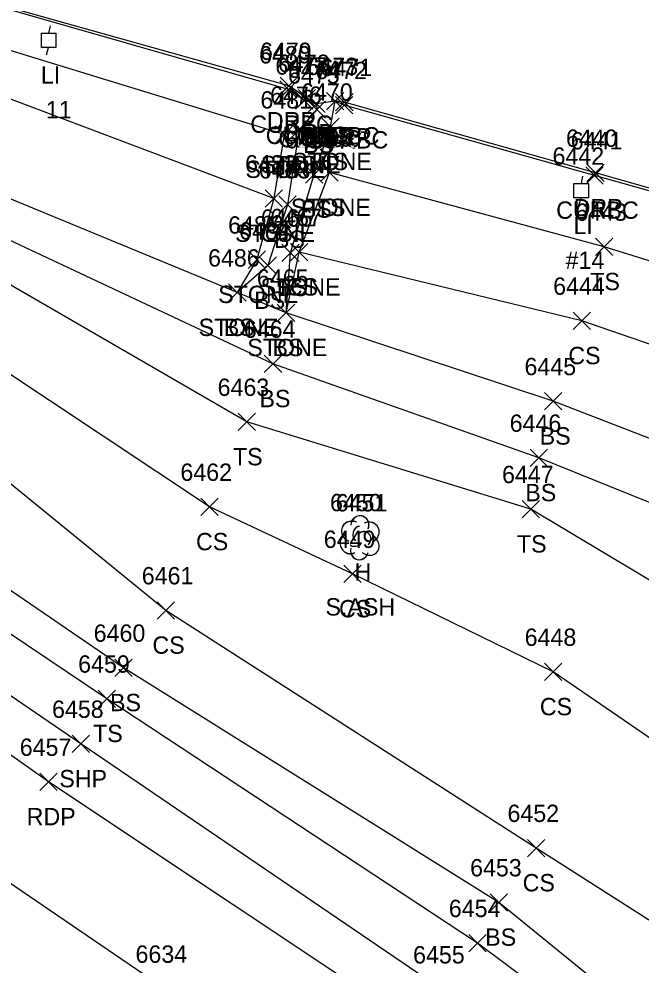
# Model space of a CAD drawing. Extents: x 1505656 to 1508446, y 700805 to 703031.
# Drawn here: x 1507759.8 to 1507831.5, y 701245.9 to 701354.9 of the extents above; entities that cross this region are included whole.
import ezdxf

# ---------------------------------------------------------------- set-up
doc = ezdxf.new("R2010")
doc.units = 0
for name, color, linetype in [('L_A', 7, 'Continuous'), ('L_C', 7, 'Continuous'), ('L_I', 7, 'Continuous'), ('L_TIC', 7, 'Continuous'), ('LASF', 7, 'Continuous'), ('LELB', 7, 'Continuous'), ('LTD', 7, 'Continuous'), ('P_A', 7, 'Continuous'), ('P_I', 7, 'Continuous'), ('P_TIC', 7, 'Continuous'), ('PET', 7, 'Continuous'), ('PRC', 7, 'Continuous'), ('PSP', 7, 'Continuous'), ('R_A', 7, 'Continuous'), ('R_I', 7, 'Continuous'), ('R_TIC', 7, 'Continuous'), ('RC', 7, 'Continuous'), ('RDP', 7, 'Continuous'), ('U_A', 7, 'Continuous'), ('U_C', 7, 'Continuous'), ('U_I', 7, 'Continuous'), ('ULP', 7, 'Continuous')]:
    doc.layers.add(name, color=color, linetype=linetype)

msp = doc.modelspace()

# ---------------------------------------------------------------- linework, layer by layer
at = {"layer": 'L_TIC'}
for points in [[(1507793.15, 701344.14), (1507795.15, 701346.14)], [(1507795.15, 701344.14), (1507793.15, 701346.14)], [(1507795.29, 701344.47), (1507797.29, 701346.47)], [(1507797.29, 701344.47), (1507795.29, 701346.47)], [(1507793.16, 701343.49), (1507795.16, 701345.49)], [(1507795.16, 701343.49), (1507793.16, 701345.49)], [(1507794.75, 701341.51), (1507796.75, 701343.51)], [(1507796.75, 701341.51), (1507794.75, 701343.51)], [(1507794.75, 701341.51), (1507796.75, 701343.51)], [(1507796.75, 701341.51), (1507794.75, 701343.51)], [(1507789.41, 701340.61), (1507791.41, 701342.61)], [(1507791.41, 701340.61), (1507789.41, 701342.61)], [(1507789.41, 701340.61), (1507791.41, 701342.61)], [(1507791.41, 701340.61), (1507789.41, 701342.61)], [(1507791.15, 701341.15), (1507793.15, 701343.15)], [(1507793.15, 701341.15), (1507791.15, 701343.15)], [(1507791.15, 701341.15), (1507793.15, 701343.15)], [(1507793.15, 701341.15), (1507791.15, 701343.15)], [(1507792.88, 701336.02), (1507794.88, 701338.02)], [(1507794.88, 701336.02), (1507792.88, 701338.02)], [(1507794.64, 701336.22), (1507796.64, 701338.22)], [(1507796.64, 701336.22), (1507794.64, 701338.22)], [(1507794.64, 701336.22), (1507796.64, 701338.22)], [(1507796.64, 701336.22), (1507794.64, 701338.22)], [(1507788.2, 701333.24), (1507790.2, 701335.24)], [(1507790.2, 701333.24), (1507788.2, 701335.24)], [(1507788.2, 701333.24), (1507790.2, 701335.24)], [(1507790.2, 701333.24), (1507788.2, 701335.24)], [(1507789.79, 701332.55), (1507791.79, 701334.55)], [(1507791.79, 701332.55), (1507789.79, 701334.55)], [(1507826.27, 701327.67), (1507828.27, 701329.67)], [(1507828.27, 701327.67), (1507826.27, 701329.67)], [(1507786.26, 701326.19), (1507788.26, 701328.19)], [(1507788.26, 701326.19), (1507786.26, 701328.19)], [(1507790.13, 701326.99), (1507792.13, 701328.99)], [(1507792.13, 701326.99), (1507790.13, 701328.99)], [(1507791.15, 701327.05), (1507793.15, 701329.05)], [(1507793.15, 701327.05), (1507791.15, 701329.05)], [(1507791.15, 701327.05), (1507793.15, 701329.05)], [(1507793.15, 701327.05), (1507791.15, 701329.05)], [(1507787.51, 701325.51), (1507789.51, 701327.51)], [(1507789.51, 701325.51), (1507787.51, 701327.51)], [(1507784.01, 701322.39), (1507786.01, 701324.39)], [(1507786.01, 701322.39), (1507784.01, 701324.39)], [(1507784.01, 701322.39), (1507786.01, 701324.39)], [(1507786.01, 701322.39), (1507784.01, 701324.39)], [(1507784.01, 701322.39), (1507786.01, 701324.39)], [(1507786.01, 701322.39), (1507784.01, 701324.39)], [(1507789.62, 701320.07), (1507791.62, 701322.07)], [(1507791.62, 701320.07), (1507789.62, 701322.07)], [(1507789.62, 701320.07), (1507791.62, 701322.07)], [(1507791.62, 701320.07), (1507789.62, 701322.07)], [(1507789.62, 701320.07), (1507791.62, 701322.07)], [(1507791.62, 701320.07), (1507789.62, 701322.07)], [(1507823.71, 701319.14), (1507825.71, 701321.14)], [(1507825.71, 701319.14), (1507823.71, 701321.14)], [(1507788.12, 701314.18), (1507790.12, 701316.18)], [(1507790.12, 701314.18), (1507788.12, 701316.18)], [(1507820.41, 701309.87), (1507822.41, 701311.87)], [(1507822.41, 701309.87), (1507820.41, 701311.87)], [(1507785.1, 701307.48), (1507787.1, 701309.48)], [(1507787.1, 701307.48), (1507785.1, 701309.48)], [(1507818.75, 701303.34), (1507820.75, 701305.34)], [(1507820.75, 701303.34), (1507818.75, 701305.34)], [(1507780.81, 701297.69), (1507782.81, 701299.69)], [(1507782.81, 701297.69), (1507780.81, 701299.69)], [(1507817.82, 701297.43), (1507819.82, 701299.43)], [(1507819.82, 701297.43), (1507817.82, 701299.43)], [(1507797.29, 701289.96), (1507799.29, 701291.96)], [(1507799.29, 701289.96), (1507797.29, 701291.96)], [(1507775.79, 701285.76), (1507777.79, 701287.76)], [(1507777.79, 701285.76), (1507775.79, 701287.76)], [(1507770.9, 701279.14), (1507772.9, 701281.14)], [(1507772.9, 701279.14), (1507770.9, 701281.14)], [(1507820.42, 701278.67), (1507822.42, 701280.67)], [(1507822.42, 701278.67), (1507820.42, 701280.67)], [(1507768.98, 701275.58), (1507770.98, 701277.58)], [(1507770.98, 701275.58), (1507768.98, 701277.58)], [(1507818.44, 701258.37), (1507820.44, 701260.37)], [(1507820.44, 701258.37), (1507818.44, 701260.37)], [(1507814.13, 701252.1), (1507816.13, 701254.1)], [(1507816.13, 701252.1), (1507814.13, 701254.1)], [(1507811.69, 701247.41), (1507813.69, 701249.41)], [(1507813.69, 701247.41), (1507811.69, 701249.41)]]:
    msp.add_lwpolyline(points, dxfattribs=at)
at = {"layer": 'LASF'}
msp.add_lwpolyline([(1507790.62, 701321.07), (1507792.15, 701328.05), (1507795.64, 701337.22), (1507795.75, 701342.51), (1507792.15, 701342.15), (1507790.41, 701341.61), (1507789.2, 701334.24), (1507787.26, 701327.19), (1507785.01, 701323.39)], dxfattribs=at)
at = {"layer": 'LELB'}
for points in [[(1507790.41, 701341.61), (1507754.03, 701352.76), (1507708.05, 701364.97), (1507681.85, 701373.12), (1507670.48, 701378.38), (1507653.2, 701386.6), (1507647.55, 701385.55), (1507641.37, 701382.2), (1507637.8, 701373.1), (1507641.82, 701365.1)], [(1507888.34, 701276.55), (1507888.87, 701277.41), (1507874.85, 701282.09), (1507865.24, 701285.97), (1507819.75, 701304.34), (1507789.12, 701315.18), (1507749.81, 701333.63), (1507703.74, 701350.99), (1507669.93, 701363.92), (1507645.02, 701377.64), (1507646.46, 701380.37)], [(1507958.45, 701336.45), (1507943.72, 701322.98), (1507916.13, 701303.87), (1507903.31, 701294.67), (1507892.08, 701289.43), (1507877.87, 701288.47), (1507867.89, 701292.89), (1507821.41, 701310.87), (1507790.62, 701321.07), (1507785.01, 701323.39), (1507751.26, 701337.32), (1507705.7, 701357.18), (1507672.82, 701369.27), (1507646.46, 701380.37)], [(1507888.34, 701276.55), (1507871.44, 701272.97), (1507859.56, 701274.07), (1507818.82, 701298.43), (1507786.1, 701308.48), (1507748.38, 701330.31), (1507702.71, 701346.6), (1507667.51, 701360.57), (1507645.02, 701377.64)], [(1507789.2, 701334.24), (1507751.13, 701348.61), (1507707.11, 701361.23), (1507681.85, 701373.12)], [(1508013.25, 701346.1), (1507984.49, 701324.83), (1507956.47, 701302.43), (1507918.76, 701270.83), (1507904.06, 701248.78), (1507886.68, 701234.44), (1507873.56, 701226.96), (1507860, 701227.91), (1507852, 701227.74), (1507843.18, 701230.27), (1507815.13, 701253.1), (1507771.9, 701280.14), (1507738.23, 701303.16), (1507696.59, 701329.67), (1507663.2, 701353.11), (1507646.46, 701366.45)], [(1508015.05, 701343.61), (1507986.33, 701322.01), (1507960.59, 701298.46), (1507925.28, 701262.85), (1507907.53, 701244.92), (1507889.25, 701230.66), (1507874.35, 701224.63), (1507863.53, 701221.86), (1507853.81, 701222.35), (1507841.84, 701226.62), (1507812.69, 701248.41), (1507769.98, 701276.58), (1507735.61, 701299.67), (1507693.17, 701327.02), (1507661.01, 701349.45), (1507641.82, 701365.1)], [(1507916.99, 701276.14), (1507899.54, 701258.77), (1507881.72, 701245.16), (1507867.45, 701235.85), (1507848.82, 701240.61), (1507819.44, 701259.37), (1507776.79, 701286.76), (1507743.58, 701313.79), (1507698.16, 701337.22), (1507663.2, 701353.11)], [(1507891.9, 701273.68), (1507878.18, 701257.1), (1507870.06, 701251.87), (1507857.54, 701254.89), (1507821.42, 701279.67), (1507798.29, 701290.96), (1507781.81, 701298.69), (1507745.02, 701323.13), (1507702.71, 701346.6)], [(1507794.15, 701345.14), (1507794.16, 701344.49), (1507792.15, 701342.15), (1507790.79, 701333.55), (1507788.51, 701326.51), (1507785.01, 701323.39)], [(1507790.62, 701321.07), (1507791.13, 701327.99), (1507793.88, 701337.02), (1507795.75, 701342.51), (1507796.29, 701345.47)], [(1507954.83, 701339.75), (1507940.46, 701325.88), (1507914.24, 701310.04), (1507901.29, 701306.15), (1507876.12, 701313.49), (1507827.27, 701328.67), (1507795.64, 701337.22)], [(1507903.31, 701294.67), (1507891.96, 701298.16), (1507872.86, 701303.55), (1507824.71, 701320.14), (1507792.15, 701328.05)]]:
    msp.add_lwpolyline(points, dxfattribs=at)
at = {"layer": 'LTD'}
for p, q in [((1507799.08, 701295.19), (1507799.08, 701295.19)), ((1507799.08, 701295.19), (1507799.08, 701295.19)), ((1507799.09, 701295.17), (1507799.09, 701295.17)), ((1507799.09, 701295.17), (1507799.09, 701295.17))]:
    msp.add_line(p, q, dxfattribs=at)
for centre in [(1507799.13, 701296.62), (1507799.14, 701296.6)]:
    msp.add_arc(centre, 1.05, 335.5272, 180.9563, dxfattribs=at)
for centre, major_axis, ratio, start_param, end_param in [((1507798.29, 701295.85), (1.21, -0.51), 0.895232, 1.570796, 4.712389), ((1507798.3, 701295.83), (1.21, -0.51), 0.895232, 1.570796, 4.712389), ((1507798.88, 701295.64), (-0.208, -0.792), 0.645439, 3.141593, 6.283185), ((1507798.88, 701295.62), (-0.208, -0.792), 0.645439, 3.141593, 6.283185), ((1507800.13, 701295.77), (-1.14, -0.48), 0.949671, 1.570796, 4.712389), ((1507800.13, 701295.75), (-1.14, -0.48), 0.949671, 1.570796, 4.712389), ((1507798, 701294.48), (0.58, -1.04), 0.959034, 3.141593, 6.283185), ((1507798.01, 701294.46), (0.58, -1.04), 0.959034, 3.141593, 6.283185), ((1507799.58, 701295.02), (-0.5, 0.667), 0.989748, 3.141593, 6.283185), ((1507799.59, 701295), (-0.5, 0.667), 0.989748, 3.141593, 6.283185), ((1507798.63, 701294.44), (-0.625, -0.083), 0.423636, 0, 3.141593), ((1507798.63, 701294.42), (-0.625, -0.083), 0.423636, 0, 3.141593), ((1507800.08, 701294.35), (-1.09, 0.79), 0.841452, 1.570796, 4.712389), ((1507800.09, 701294.33), (-1.09, 0.79), 0.841452, 1.570796, 4.712389), ((1507799.08, 701293.69), (0.26, 1.06), 0.942809, 1.570796, 4.712389), ((1507799.09, 701293.67), (0.26, 1.06), 0.942809, 1.570796, 4.712389)]:
    msp.add_ellipse(centre, major_axis=major_axis, ratio=ratio, start_param=start_param, end_param=end_param, dxfattribs=at)
at = {"layer": 'P_TIC'}
for points in [[(1507765.97, 701270.37), (1507767.97, 701272.37)], [(1507767.97, 701270.37), (1507765.97, 701272.37)], [(1507762.25, 701265.99), (1507764.25, 701267.99)], [(1507764.25, 701265.99), (1507762.25, 701267.99)]]:
    msp.add_lwpolyline(points, dxfattribs=at)
at = {"layer": 'PET'}
msp.add_lwpolyline([(1508337.31, 700875.8), (1508299.12, 700901.22), (1508243.21, 700939.46), (1508171.95, 700987.77), (1508130.48, 701015.52), (1508098, 701037.64), (1508055.47, 701066.53), (1508022.23, 701089.23), (1507988.57, 701112.23), (1507963.26, 701129.32), (1507945.8, 701141.83), (1507902.27, 701172.19), (1507883.2, 701183.96), (1507860.24, 701201.06), (1507835.12, 701217.44), (1507805.58, 701238.78), (1507763.25, 701266.99), (1507728.86, 701291.36), (1507688.43, 701318.43), (1507655.64, 701340.89)], dxfattribs=at)
at = {"layer": 'PRC'}
msp.add_lwpolyline([(1508330.81, 700865.18), (1508292.58, 700890.76), (1508235.81, 700929.21), (1508200.17, 700953), (1508165.62, 700976.67), (1508123.91, 701005.48), (1508090.88, 701028.02), (1508048, 701056.52), (1508015.22, 701078.96), (1507981.58, 701102.27), (1507956.81, 701119), (1507935.36, 701133.83), (1507892.74, 701162.9), (1507856.87, 701187.72), (1507818.46, 701214.03), (1507776.64, 701243.14), (1507739.63, 701268.4), (1507687.66, 701303.5)], dxfattribs=at)
at = {"layer": 'PSP'}
msp.add_lwpolyline([(1508339.2, 700878.52), (1508300.65, 700904.32), (1508290.66, 700911.25), (1508285.71, 700920.13), (1508246.94, 700946.03), (1508214.54, 700968.68), (1508208.31, 700968.43), (1508200.27, 700972.31), (1508174.14, 700990.25), (1508132.47, 701018.55), (1508100.45, 701040.48), (1508057.36, 701069.9), (1508024.07, 701092.52), (1507991.15, 701114.56), (1507965.56, 701132.67), (1507948.13, 701145), (1507904.26, 701176.52), (1507885.27, 701189.48), (1507863.62, 701204.84), (1507839.06, 701222.13), (1507808.57, 701243.06), (1507766.97, 701271.37), (1507732.08, 701295.24), (1507690.9, 701323.18)], dxfattribs=at)
at = {"layer": 'R_TIC'}
for points in [[(1507789.91, 701345.81), (1507791.91, 701347.81)], [(1507791.91, 701345.81), (1507789.91, 701347.81)], [(1507789.93, 701346.21), (1507791.93, 701348.21)], [(1507791.93, 701346.21), (1507789.93, 701348.21)], [(1507792.01, 701344.82), (1507794.01, 701346.82)], [(1507794.01, 701344.82), (1507792.01, 701346.82)], [(1507791.7, 701344.52), (1507793.7, 701346.52)], [(1507793.7, 701344.52), (1507791.7, 701346.52)], [(1507793.15, 701344.14), (1507795.15, 701346.14)], [(1507795.15, 701344.14), (1507793.15, 701346.14)], [(1507793.15, 701344.14), (1507795.15, 701346.14)], [(1507795.15, 701344.14), (1507793.15, 701346.14)], [(1507795.29, 701344.47), (1507797.29, 701346.47)], [(1507797.29, 701344.47), (1507795.29, 701346.47)], [(1507795.29, 701344.47), (1507797.29, 701346.47)], [(1507797.29, 701344.47), (1507795.29, 701346.47)], [(1507796.31, 701344), (1507798.31, 701346)], [(1507798.31, 701344), (1507796.31, 701346)], [(1507796.34, 701344.35), (1507798.34, 701346.35)], [(1507798.34, 701344.35), (1507796.34, 701346.35)], [(1507825.17, 701335.9), (1507827.17, 701337.9)], [(1507827.17, 701335.9), (1507825.17, 701337.9)], [(1507825.28, 701336.19), (1507827.28, 701338.19)], [(1507827.28, 701336.19), (1507825.28, 701338.19)]]:
    msp.add_lwpolyline(points, dxfattribs=at)
at = {"layer": 'RC'}
for points in [[(1507794.15, 701345.14), (1507792.7, 701345.52), (1507790.91, 701346.81), (1507754.62, 701357.22), (1507713.26, 701368.86), (1507682.26, 701377.55), (1507680.89, 701378.09), (1507680.61, 701377.56)], [(1507908.16, 701312.99), (1507906.84, 701313.61), (1507903.89, 701315), (1507880.3, 701321.68), (1507826.17, 701336.9), (1507797.31, 701345), (1507796.29, 701345.47)]]:
    msp.add_lwpolyline(points, dxfattribs=at)
at = {"layer": 'RDP'}
msp.add_lwpolyline([(1507951.74, 701342.66), (1507935.96, 701330), (1507912.82, 701315.17), (1507908.16, 701312.99), (1507906.84, 701313.69), (1507903.92, 701315.24), (1507880.39, 701321.84), (1507826.28, 701337.19), (1507797.34, 701345.35), (1507796.29, 701345.47), (1507794.15, 701345.14), (1507793.01, 701345.82), (1507790.93, 701347.21), (1507754.59, 701357.44), (1507713.41, 701368.97), (1507682.18, 701377.83), (1507680.89, 701378.09), (1507671.34, 701394.2), (1507665.78, 701399.97), (1507654.47, 701402.05), (1507647.97, 701399.92)], dxfattribs=at)
at = {"layer": 'ULP'}
for p, q in [((1507762.44, 701351.64), (1507762.44, 701353.3)), ((1507762.44, 701353.3), (1507764.11, 701353.3)), ((1507763.44, 701354.14), (1507763.27, 701353.3)), ((1507764.11, 701353.3), (1507764.11, 701351.64)), ((1507763.27, 701352.47), (1507763.27, 701352.47)), ((1507764.11, 701351.64), (1507762.44, 701351.64)), ((1507763.02, 701350.8), (1507763.27, 701351.64)), ((1507823.8, 701334.3), (1507823.8, 701335.96)), ((1507823.8, 701335.96), (1507825.47, 701335.96)), ((1507824.8, 701336.8), (1507824.63, 701335.96)), ((1507825.47, 701335.96), (1507825.47, 701334.3)), ((1507824.63, 701335.13), (1507824.63, 701335.13)), ((1507825.47, 701334.3), (1507823.8, 701334.3)), ((1507824.38, 701333.46), (1507824.63, 701334.3))]:
    msp.add_line(p, q, dxfattribs=at)

# ---------------------------------------------------------------- texts
at = {"layer": 'L_A'}
for s, p in [('BS', (1507794.73, 701340.47)), ('BS', (1507792.59, 701340.14)), ('BS', (1507792.6, 701339.49)), ('STONE', (1507787.7, 701337.15)), ('BS', (1507790.59, 701337.15)), ('STONE', (1507791.3, 701337.51)), ('BS', (1507794.2, 701337.51)), ('STONE', (1507785.95, 701336.61)), ('TS', (1507788.82, 701336.61)), ('STONE', (1507791.18, 701332.22)), ('BS', (1507792.33, 701332.02)), ('TS', (1507794.05, 701332.22)), ('STONE', (1507784.75, 701329.24)), ('CS', (1507787.65, 701329.24)), ('BS', (1507789.23, 701328.55)), ('STONE', (1507787.69, 701323.05)), ('BS', (1507789.57, 701322.99)), ('CS', (1507790.59, 701323.05)), ('TS', (1507825.68, 701323.67)), ('STONE', (1507782.81, 701322.19)), ('BS', (1507786.96, 701321.51)), ('STONE', (1507780.55, 701318.39)), ('BS', (1507783.45, 701318.39)), ('BS', (1507783.45, 701318.39)), ('STONE', (1507786.16, 701316.07)), ('BS', (1507789.06, 701316.07)), ('BS', (1507789.06, 701316.07)), ('CS', (1507823.15, 701315.14)), ('BS', (1507787.56, 701310.18)), ('BS', (1507819.85, 701305.87)), ('TS', (1507784.51, 701303.48)), ('BS', (1507818.19, 701299.34)), ('CS', (1507780.25, 701293.69)), ('TS', (1507817.23, 701293.43)), ('H', (1507798.52, 701290.19)), ('H', (1507798.52, 701290.17)), ('CS', (1507796.73, 701285.96)), ('CS', (1507775.23, 701281.76)), ('BS', (1507770.34, 701275.14)), ('CS', (1507819.87, 701274.67)), ('TS', (1507768.39, 701271.58)), ('CS', (1507817.89, 701254.37)), ('BS', (1507813.57, 701248.1))]:
    msp.add_text(s, height=2, dxfattribs=at).set_placement(p)
at = {"layer": 'L_C'}
msp.add_text('S.ASH', height=2, dxfattribs=at).set_placement((1507795.17, 701286.17))
at = {"layer": 'L_I'}
for s, p in [('6474', (1507790.84, 701348.14)), ('6473', (1507792.98, 701348.47)), ('6475', (1507790.85, 701347.49)), ('6481', (1507787.67, 701344.61)), ('6481', (1507787.67, 701344.61)), ('6476', (1507788.79, 701345.15)), ('6476', (1507788.79, 701345.15)), ('6470', (1507792.36, 701345.51)), ('6470', (1507792.36, 701345.51)), ('6469', (1507790.52, 701340.02)), ('6468', (1507792.28, 701340.22)), ('6468', (1507792.28, 701340.22)), ('6482', (1507785.9, 701337.24)), ('6482', (1507785.9, 701337.24)), ('6483', (1507787.48, 701336.55)), ('6443', (1507823.96, 701331.67)), ('6466', (1507787.72, 701330.99)), ('6467', (1507788.8, 701331.05)), ('6467', (1507788.8, 701331.05)), ('6485', (1507783.95, 701330.19)), ('6484', (1507785.21, 701329.51)), ('6486', (1507781.64, 701326.39)), ('6486', (1507781.64, 701326.39)), ('6486', (1507781.64, 701326.39)), ('6465', (1507787.26, 701324.07)), ('6465', (1507787.26, 701324.07)), ('6465', (1507787.26, 701324.07)), ('6444', (1507821.4, 701323.14)), ('6464', (1507785.76, 701318.18)), ('6445', (1507818.1, 701313.87)), ('6463', (1507782.74, 701311.48)), ('6446', (1507816.39, 701307.34)), ('6462', (1507778.45, 701301.69)), ('6447', (1507815.51, 701301.43)), ('6450', (1507795.69, 701298.19)), ('6451', (1507796.35, 701298.17)), ('6449', (1507794.97, 701293.96)), ('6461', (1507774, 701289.76)), ('6460', (1507768.46, 701283.14)), ('6448', (1507818.12, 701282.67)), ('6459', (1507766.67, 701279.58)), ('6452', (1507816.14, 701262.37)), ('6453', (1507811.83, 701256.1)), ('6454', (1507809.38, 701251.41))]:
    msp.add_text(s, height=2, dxfattribs=at).set_placement(p)
at = {"layer": 'P_A'}
for s, p in [('SHP', (1507764.5, 701266.37)), ('RDP', (1507760.74, 701261.99))]:
    msp.add_text(s, height=2, dxfattribs=at).set_placement(p)
at = {"layer": 'P_I'}
for s, p in [('6458', (1507763.66, 701274.37)), ('6457', (1507759.94, 701269.99)), ('6634', (1507773.28, 701246.14)), ('6455', (1507805.26, 701246.06))]:
    msp.add_text(s, height=2, dxfattribs=at).set_placement(p)
at = {"layer": 'R_A'}
for s, p in [('CURBC', (1507786.5, 701341.81)), ('DRP', (1507788.42, 701342.21)), ('CURBC', (1507788.28, 701340.52)), ('DRP', (1507790.5, 701340.82)), ('CURBC', (1507791.87, 701340.47)), ('DRP', (1507793.77, 701340.47)), ('DRP', (1507794.83, 701340.35)), ('CURBC', (1507789.73, 701340.14)), ('DRP', (1507791.64, 701340.14)), ('CURBC', (1507792.89, 701340)), ('CURBC', (1507821.75, 701331.9)), ('DRP', (1507823.77, 701332.19))]:
    msp.add_text(s, height=2, dxfattribs=at).set_placement(p)
at = {"layer": 'R_I'}
for s, p in [('6479', (1507787.62, 701350.21)), ('6480', (1507787.52, 701349.81)), ('6477', (1507789.39, 701348.52)), ('6478', (1507789.7, 701348.82)), ('6474', (1507790.84, 701348.14)), ('6474', (1507790.84, 701348.14)), ('6473', (1507792.98, 701348.47)), ('6473', (1507792.98, 701348.47)), ('6472', (1507794, 701348)), ('6471', (1507794.6, 701348.35)), ('6440', (1507822.88, 701340.19)), ('6441', (1507823.43, 701339.9))]:
    msp.add_text(s, height=2, dxfattribs=at).set_placement(p)
at = {"layer": 'U_A'}
for p in [(1507762.38, 701347.47), (1507823.74, 701330.13)]:
    msp.add_text('LI', height=2, dxfattribs=at).set_placement(p)
at = {"layer": 'U_C'}
for s, p in [('11', (1507762.94, 701343.47)), ('#14', (1507822.84, 701326.13))]:
    msp.add_text(s, height=2, dxfattribs=at).set_placement(p)
at = {"layer": 'U_I'}
msp.add_text('6442', height=2, dxfattribs=at).set_placement((1507821.33, 701338.13))

doc.saveas('drawing.dxf')
